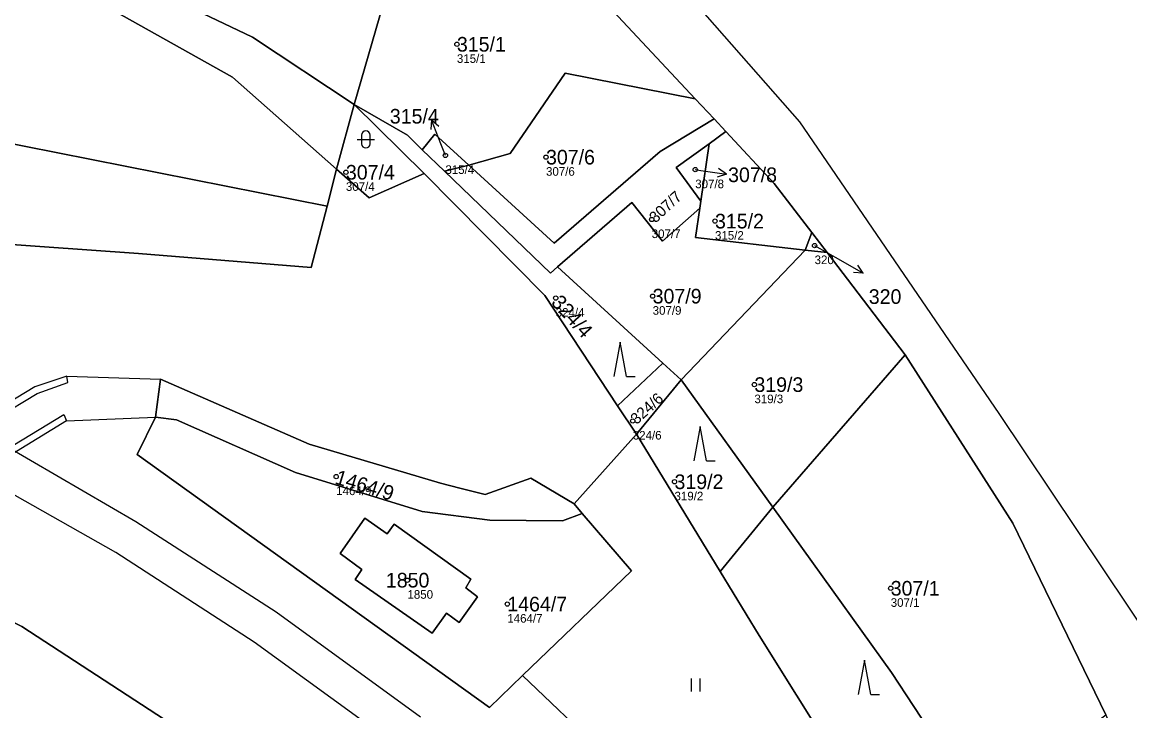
# Model space of a CAD drawing. Extents: x -770088 to -765625, y -1057899 to -1053934.
# Drawn here: x -766391.1 to -766262.3, y -1055004.6 to -1054924.5 of the extents above; entities that cross this region are included whole.
import ezdxf

# ---------------------------------------------------------------- set-up
doc = ezdxf.new("R2010")
doc.units = 0
for name, color, linetype in [('Definiční body', 7, 'Continuous'), ('Hranice parcel', 7, 'Continuous'), ('Parcelní čísla', 7, 'Continuous'), ('Polygon parcely', 7, 'Continuous'), ('Pop  PČ popisy', 7, 'Continuous'), ('Poz předměty', 7, 'Continuous'), ('Vnitřní kresba', 7, 'Continuous'), ('Značky kultur', 7, 'Continuous')]:
    doc.layers.add(name, color=color, linetype=linetype)

msp = doc.modelspace()

# ---------------------------------------------------------------- linework, layer by layer
at = {"layer": 'Definiční body'}
for centre in [(-766340.59, -1054927.06), (-766341.93, -1054939.98), (-766330.23, -1054940.19), (-766353.5, -1054941.95), (-766312.88, -1054941.64), (-766317.94, -1054947.44), (-766310.58, -1054947.63), (-766299, -1054950.47), (-766329.1, -1054956.59), (-766317.83, -1054956.36), (-766306, -1054966.65), (-766320.14, -1054970.88), (-766354.63, -1054977.34), (-766315.29, -1054977.95), (-766346.34, -1054989.4), (-766290.15, -1054990.34), (-766334.73, -1054992.18)]:
    msp.add_circle(centre, 0.25, dxfattribs=at)
at = {"layer": 'Hranice parcel'}
for p, q in [((-766352.54, -1054934.08), (-766343.3, -1054902.14)), ((-766312.88, -1054933.4), (-766310.69, -1054935.75)), ((-766354.58, -1054941.6), (-766352.54, -1054934.08)), ((-766344.38, -1054942.1), (-766352.54, -1054934.08)), ((-766310.69, -1054935.75), (-766309.32, -1054937.22)), ((-766311.27, -1054938.62), (-766309.32, -1054937.22)), ((-766312.22, -1054945.29), (-766311.27, -1054938.62)), ((-766342.04, -1054941.83), (-766344.63, -1054939.32)), ((-766339.19, -1054941.13), (-766342.04, -1054941.83)), ((-766355.68, -1054945.89), (-766354.58, -1054941.6)), ((-766312.34, -1054946.11), (-766312.22, -1054945.29)), ((-766377.61, -1054951.4), (-766412.09, -1054948.97)), ((-766300.08, -1054951), (-766299.33, -1054948.96)), ((-766299.33, -1054948.96), (-766297.55, -1054951.29)), ((-766314.5, -1054966.1), (-766300.08, -1054951)), ((-766297.55, -1054951.29), (-766300.08, -1054951)), ((-766297.55, -1054951.29), (-766288.47, -1054963.18)), ((-766316.64, -1054964.15), (-766328.89, -1054952.94)), ((-766288.47, -1054963.18), (-766303.86, -1054980.9)), ((-766321.9, -1054969.1), (-766316.64, -1054964.15)), ((-766316.64, -1054964.15), (-766314.5, -1054966.1)), ((-766314.5, -1054966.1), (-766319.71, -1054972.41)), ((-766303.86, -1054980.9), (-766314.5, -1054966.1)), ((-766319.71, -1054972.41), (-766321.9, -1054969.1)), ((-766319.71, -1054972.41), (-766326.97, -1054980.5)), ((-766309.99, -1054988.4), (-766319.71, -1054972.41)), ((-766326.97, -1054980.5), (-766326.01, -1054981.63)), ((-766309.99, -1054988.4), (-766303.86, -1054980.9))]:
    msp.add_line(p, q, dxfattribs=at)
for points in [[(-766343.3, -1054902.14), (-766327.48, -1054917.77), (-766312.88, -1054933.4)], [(-766352.54, -1054934.08), (-766364.36, -1054926.23), (-766383.33, -1054917.15), (-766415.58, -1054908.13)], [(-766417.17, -1054918.39), (-766384.49, -1054920.87), (-766366.68, -1054930.89), (-766354.58, -1054941.6)], [(-766312.88, -1054933.4), (-766328.02, -1054930.41), (-766334.39, -1054939.77), (-766339.19, -1054941.13)], [(-766471.64, -1054932.14), (-766432.25, -1054933.77), (-766394.85, -1054938.12), (-766355.68, -1054945.89)], [(-766344.63, -1054939.32), (-766346.35, -1054937.64), (-766352.54, -1054934.08)], [(-766339.19, -1054941.13), (-766329.28, -1054950.19), (-766316.96, -1054939.55), (-766310.69, -1054935.75)], [(-766309.32, -1054937.22), (-766303.69, -1054943.24), (-766299.33, -1054948.96)], [(-766344.63, -1054939.32), (-766343.16, -1054937.5), (-766339.19, -1054941.13)], [(-766312.22, -1054945.29), (-766315.11, -1054941.39), (-766311.27, -1054938.62)], [(-766344.38, -1054942.1), (-766350.81, -1054944.93), (-766354.58, -1054941.6)], [(-766321.9, -1054969.1), (-766330.38, -1054956.29), (-766344.38, -1054942.1)], [(-766328.89, -1054952.94), (-766329.72, -1054953.7), (-766342.04, -1054941.83)], [(-766355.68, -1054945.89), (-766357.52, -1054953.03), (-766377.61, -1054951.4)], [(-766328.89, -1054952.94), (-766320.27, -1054945.46), (-766316.7, -1054949.98), (-766312.34, -1054946.11)], [(-766300.08, -1054951), (-766312.83, -1054949.54), (-766312.34, -1054946.11)], [(-766265.13, -1055005.05), (-766275.94, -1054982.78), (-766288.47, -1054963.18)], [(-766375.64, -1054970.45), (-766375.06, -1054966.02), (-766357.78, -1054973.56), (-766342.5, -1054978.1)], [(-766375.64, -1054970.45), (-766377.76, -1054974.79), (-766336.8, -1055004.2), (-766332.95, -1055000.5)], [(-766326.01, -1054981.63), (-766328.33, -1054982.48), (-766336.77, -1054982.41), (-766344.64, -1054981.41), (-766359.35, -1054976.86), (-766373.18, -1054970.74), (-766375.64, -1054970.45)], [(-766342.5, -1054978.1), (-766340.25, -1054978.68), (-766337.29, -1054979.45), (-766331.99, -1054977.53), (-766326.97, -1054980.5)], [(-766303.86, -1054980.9), (-766290.05, -1055000.12), (-766279.68, -1055015.95)], [(-766351.31, -1054982.19), (-766348.69, -1054984), (-766347.89, -1054982.87), (-766338.97, -1054989.28), (-766339.56, -1054990.28), (-766338.2, -1054991.32), (-766340.31, -1054994.31), (-766341.79, -1054993.23), (-766343.46, -1054995.58), (-766352.41, -1054989.3), (-766351.63, -1054988.14), (-766354.17, -1054986.3), (-766351.31, -1054982.19)], [(-766332.95, -1055000.5), (-766320.28, -1054988.33), (-766326.01, -1054981.63)], [(-766374.59, -1055005.6), (-766391.17, -1054994.8), (-766410.72, -1054984.88)], [(-766292.21, -1055016.97), (-766305.46, -1054995.85), (-766309.99, -1054988.4)], [(-766332.95, -1055000.5), (-766314.61, -1055018.03), (-766284.39, -1055048.29)]]:
    msp.add_lwpolyline(points, dxfattribs=at)
at = {"layer": 'Polygon parcely'}
for points in [[(-766747.52, -1054931.18), (-766662.58, -1054923.34), (-766578.31, -1054919.97), (-766572.57, -1054913.29), (-766528.3, -1054905.75), (-766481.86, -1054903.61), (-766415.58, -1054908.13), (-766383.33, -1054917.15), (-766364.36, -1054926.23), (-766352.54, -1054934.08), (-766343.3, -1054902.14), (-766367, -1054883.93), (-766390.58, -1054867.14), (-766422.64, -1054849.83), (-766469.46, -1054833.29), (-766486.19, -1054829.35), (-766503.44, -1054826.8), (-766521.36, -1054825.96), (-766655.14, -1054838.66), (-766703.76, -1054844.77), (-766744.81, -1054852.9)], [(-766744.81, -1054852.9), (-766703.76, -1054844.77), (-766655.14, -1054838.66), (-766521.36, -1054825.96), (-766503.44, -1054826.8), (-766486.19, -1054829.35), (-766469.46, -1054833.29), (-766422.64, -1054849.83), (-766390.58, -1054867.14), (-766367, -1054883.93), (-766343.3, -1054902.14), (-766327.48, -1054917.77), (-766312.88, -1054933.4), (-766310.69, -1054935.75), (-766309.32, -1054937.22), (-766303.69, -1054943.24), (-766299.33, -1054948.96), (-766297.55, -1054951.29), (-766288.47, -1054963.18), (-766275.94, -1054982.78), (-766265.13, -1055005.05), (-766259.61, -1055018.61)], [(-766355.68, -1054945.89), (-766357.52, -1054953.03), (-766377.61, -1054951.4), (-766412.09, -1054948.97), (-766441.48, -1054947.01), (-766471.64, -1054932.14), (-766477.88, -1054929.07), (-766527.45, -1054920.92), (-766564.09, -1054919.66), (-766578.31, -1054919.97), (-766662.58, -1054923.34), (-766747.52, -1054931.18), (-766836.88, -1054944.91), (-766894.23, -1054952.33), (-766977.01, -1054961.27), (-767049.72, -1054964.55), (-767052.91, -1054964.69), (-767059.47, -1054964.94), (-767062.46, -1054964.69), (-767119.07, -1054960.05), (-767152.63, -1054963.64), (-767235.16, -1054957.04)], [(-766259.31, -1055074.75), (-766283.66, -1055049.06), (-766284.39, -1055048.29), (-766314.61, -1055018.03), (-766332.95, -1055000.5), (-766336.8, -1055004.2), (-766377.76, -1054974.79), (-766375.64, -1054970.45), (-766375.06, -1054966.02), (-766357.78, -1054973.56), (-766342.5, -1054978.1), (-766340.25, -1054978.68), (-766337.29, -1054979.45), (-766331.99, -1054977.53), (-766326.97, -1054980.5), (-766319.71, -1054972.41), (-766321.9, -1054969.1), (-766330.38, -1054956.29), (-766344.38, -1054942.1), (-766350.81, -1054944.93), (-766354.58, -1054941.6), (-766355.68, -1054945.89)], [(-766727.95, -1054957.74), (-766584.45, -1054947.2), (-766504.07, -1054949.49), (-766435.23, -1054967.27), (-766416.1, -1054974.32), (-766412.53, -1054978.92), (-766412.18, -1054979.84), (-766411.17, -1054982.44), (-766410.78, -1054983.45), (-766410.72, -1054984.88), (-766391.17, -1054994.8), (-766374.59, -1055005.6), (-766369.87, -1055008.68), (-766352.44, -1055023.76), (-766340.86, -1055033.78), (-766323.3, -1055048.97), (-766292.55, -1055078.27), (-766282.47, -1055090.68), (-766262.46, -1055116.52), (-766228.83, -1055168.55)]]:
    msp.add_lwpolyline(points, dxfattribs=at)
for points in [[(-766339.19, -1054941.13), (-766334.39, -1054939.77), (-766328.02, -1054930.41), (-766312.88, -1054933.4), (-766327.48, -1054917.77), (-766343.3, -1054902.14), (-766352.54, -1054934.08), (-766346.35, -1054937.64), (-766344.63, -1054939.32), (-766343.16, -1054937.5)], [(-766480.6, -1054909.09), (-766417.17, -1054918.39), (-766384.49, -1054920.87), (-766366.68, -1054930.89), (-766354.58, -1054941.6), (-766352.54, -1054934.08), (-766364.36, -1054926.23), (-766383.33, -1054917.15), (-766415.58, -1054908.13), (-766481.86, -1054903.61), (-766528.3, -1054905.75), (-766572.57, -1054913.29), (-766578.31, -1054919.97), (-766564.09, -1054919.66), (-766528.93, -1054911.31)], [(-766471.64, -1054932.14), (-766432.25, -1054933.77), (-766394.85, -1054938.12), (-766355.68, -1054945.89), (-766354.58, -1054941.6), (-766366.68, -1054930.89), (-766384.49, -1054920.87), (-766417.17, -1054918.39), (-766480.6, -1054909.09), (-766528.93, -1054911.31), (-766564.09, -1054919.66), (-766527.45, -1054920.92), (-766477.88, -1054929.07)], [(-766329.28, -1054950.19), (-766316.96, -1054939.55), (-766310.69, -1054935.75), (-766312.88, -1054933.4), (-766328.02, -1054930.41), (-766334.39, -1054939.77), (-766339.19, -1054941.13)], [(-766355.68, -1054945.89), (-766394.85, -1054938.12), (-766432.25, -1054933.77), (-766471.64, -1054932.14), (-766441.48, -1054947.01), (-766412.09, -1054948.97), (-766377.61, -1054951.4), (-766357.52, -1054953.03)], [(-766352.54, -1054934.08), (-766354.58, -1054941.6), (-766350.81, -1054944.93), (-766344.38, -1054942.1)], [(-766342.04, -1054941.83), (-766344.63, -1054939.32), (-766346.35, -1054937.64), (-766352.54, -1054934.08), (-766344.38, -1054942.1), (-766330.38, -1054956.29), (-766321.9, -1054969.1), (-766316.64, -1054964.15), (-766328.89, -1054952.94), (-766329.72, -1054953.7)], [(-766312.22, -1054945.29), (-766315.11, -1054941.39), (-766311.27, -1054938.62), (-766309.32, -1054937.22), (-766310.69, -1054935.75), (-766316.96, -1054939.55), (-766329.28, -1054950.19), (-766339.19, -1054941.13), (-766342.04, -1054941.83), (-766329.72, -1054953.7), (-766328.89, -1054952.94), (-766320.27, -1054945.46), (-766316.7, -1054949.98), (-766312.34, -1054946.11)], [(-766299.33, -1054948.96), (-766303.69, -1054943.24), (-766309.32, -1054937.22), (-766311.27, -1054938.62), (-766312.22, -1054945.29), (-766312.34, -1054946.11), (-766312.83, -1054949.54), (-766300.08, -1054951)], [(-766344.63, -1054939.32), (-766342.04, -1054941.83), (-766339.19, -1054941.13), (-766343.16, -1054937.5)], [(-766311.27, -1054938.62), (-766315.11, -1054941.39), (-766312.22, -1054945.29)], [(-766316.64, -1054964.15), (-766314.5, -1054966.1), (-766300.08, -1054951), (-766312.83, -1054949.54), (-766312.34, -1054946.11), (-766316.7, -1054949.98), (-766320.27, -1054945.46), (-766328.89, -1054952.94)], [(-766297.55, -1054951.29), (-766299.33, -1054948.96), (-766300.08, -1054951)], [(-766300.08, -1054951), (-766314.5, -1054966.1), (-766303.86, -1054980.9), (-766288.47, -1054963.18), (-766297.55, -1054951.29)], [(-766290.05, -1055000.12), (-766279.68, -1055015.95), (-766265.13, -1055005.05), (-766275.94, -1054982.78), (-766288.47, -1054963.18), (-766303.86, -1054980.9)], [(-766321.9, -1054969.1), (-766319.71, -1054972.41), (-766314.5, -1054966.1), (-766316.64, -1054964.15)], [(-766326.01, -1054981.63), (-766326.97, -1054980.5), (-766331.99, -1054977.53), (-766337.29, -1054979.45), (-766340.25, -1054978.68), (-766342.5, -1054978.1), (-766357.78, -1054973.56), (-766375.06, -1054966.02), (-766375.64, -1054970.45), (-766373.18, -1054970.74), (-766359.35, -1054976.86), (-766344.64, -1054981.41), (-766336.77, -1054982.41), (-766328.33, -1054982.48)], [(-766303.86, -1054980.9), (-766314.5, -1054966.1), (-766319.71, -1054972.41), (-766309.99, -1054988.4)], [(-766332.95, -1055000.5), (-766320.28, -1054988.33), (-766326.01, -1054981.63), (-766328.33, -1054982.48), (-766336.77, -1054982.41), (-766344.64, -1054981.41), (-766359.35, -1054976.86), (-766373.18, -1054970.74), (-766375.64, -1054970.45), (-766377.76, -1054974.79), (-766336.8, -1055004.2)], [(-766326.97, -1054980.5), (-766326.01, -1054981.63), (-766320.28, -1054988.33), (-766332.95, -1055000.5), (-766314.61, -1055018.03), (-766284.39, -1055048.29), (-766283.66, -1055049.06), (-766278.07, -1055039.44), (-766288.76, -1055022.46), (-766292.21, -1055016.97), (-766305.46, -1054995.85), (-766309.99, -1054988.4), (-766319.71, -1054972.41)], [(-766279.68, -1055015.95), (-766290.05, -1055000.12), (-766303.86, -1054980.9), (-766309.99, -1054988.4), (-766305.46, -1054995.85), (-766292.21, -1055016.97), (-766288.76, -1055022.46)], [(-766351.31, -1054982.19), (-766348.69, -1054984), (-766347.89, -1054982.87), (-766338.97, -1054989.28), (-766339.56, -1054990.28), (-766338.2, -1054991.32), (-766340.31, -1054994.31), (-766341.79, -1054993.23), (-766343.46, -1054995.58), (-766352.41, -1054989.3), (-766351.63, -1054988.14), (-766354.17, -1054986.3)], [(-766351.31, -1054982.19), (-766354.17, -1054986.3), (-766351.63, -1054988.14), (-766352.41, -1054989.3), (-766343.46, -1054995.58), (-766341.79, -1054993.23), (-766340.31, -1054994.31), (-766338.2, -1054991.32), (-766339.56, -1054990.28), (-766338.97, -1054989.28), (-766347.89, -1054982.87), (-766348.69, -1054984)], [(-766391.17, -1054994.8), (-766410.72, -1054984.88), (-766403.91, -1055016.18), (-766405.66, -1055025.57), (-766400.19, -1055034.96), (-766396.48, -1055038.26), (-766384.2, -1055045.08), (-766367.33, -1055051.04), (-766379.13, -1055032.45), (-766374.44, -1055018.81), (-766380.66, -1055015.27), (-766374.59, -1055005.6)]]:
    msp.add_lwpolyline(points, close=True, dxfattribs=at)
at = {"layer": 'Pop  PČ popisy'}
for p, q in [((-766343.53, -1054935.85), (-766343.63, -1054936.96)), ((-766342.45, -1054938.65), (-766343.53, -1054935.85)), ((-766343.53, -1054935.85), (-766342.7, -1054936.6)), ((-766341.93, -1054939.98), (-766342.45, -1054938.65)), ((-766312.88, -1054941.64), (-766312.23, -1054941.73)), ((-766312.23, -1054941.73), (-766309.26, -1054942.15)), ((-766309.26, -1054942.15), (-766310.32, -1054942.5)), ((-766309.26, -1054942.15), (-766310.18, -1054941.51)), ((-766299, -1054950.47), (-766295.97, -1054952.19)), ((-766295.97, -1054952.19), (-766293.37, -1054953.69)), ((-766293.37, -1054953.69), (-766293.99, -1054952.76)), ((-766293.37, -1054953.69), (-766294.49, -1054953.62))]:
    msp.add_line(p, q, dxfattribs=at)
at = {"layer": 'Poz předměty'}
for p, q in [((-766380.26, -1054986.18), (-766400.35, -1054974.78)), ((-766393.25, -1054973.65), (-766377.91, -1054982.56)), ((-766377.91, -1054982.56), (-766361.62, -1054993.07)), ((-766364.15, -1054996.59), (-766380.26, -1054986.18)), ((-766361.62, -1054993.07), (-766344.81, -1055005.3)), ((-766347.2, -1055008.92), (-766364.15, -1054996.59))]:
    msp.add_line(p, q, dxfattribs=at)
at = {"layer": 'Vnitřní kresba'}
for p, q in [((-766325.75, -1054907.63), (-766300.75, -1054936.09)), ((-766300.75, -1054936.09), (-766277.56, -1054970.02)), ((-766385.94, -1054965.68), (-766389.66, -1054966.92)), ((-766385.83, -1054966.42), (-766385.94, -1054965.68)), ((-766385.94, -1054965.68), (-766375.06, -1054966.02)), ((-766389.66, -1054966.92), (-766407.58, -1054977.74)), ((-766389.38, -1054967.7), (-766385.83, -1054966.42)), ((-766407.06, -1054978.28), (-766389.38, -1054967.7)), ((-766403.73, -1054980.68), (-766386.28, -1054970.14)), ((-766385.97, -1054970.88), (-766403.34, -1054981.43)), ((-766386.28, -1054970.14), (-766385.97, -1054970.88)), ((-766385.97, -1054970.88), (-766375.64, -1054970.45)), ((-766277.56, -1054970.02), (-766230.4, -1055040.6))]:
    msp.add_line(p, q, dxfattribs=at)
at = {"layer": 'Značky kultur'}
for p, q in [((-766352.18, -1054938.12), (-766350.18, -1054938.12)), ((-766351.68, -1054937.62), (-766351.68, -1054938.62)), ((-766350.68, -1054938.62), (-766350.68, -1054937.62)), ((-766321.61, -1054961.72), (-766322.36, -1054965.72)), ((-766320.86, -1054965.72), (-766321.61, -1054961.72)), ((-766320.86, -1054965.72), (-766319.86, -1054965.72)), ((-766312.31, -1054971.53), (-766313.06, -1054975.53)), ((-766311.56, -1054975.53), (-766312.31, -1054971.53)), ((-766311.56, -1054975.53), (-766310.56, -1054975.53)), ((-766293.2, -1054998.69), (-766293.95, -1055002.69)), ((-766292.45, -1055002.69), (-766293.2, -1054998.69)), ((-766313.3, -1055002.35), (-766313.3, -1055000.85)), ((-766312.3, -1055002.35), (-766312.3, -1055000.85)), ((-766292.45, -1055002.69), (-766291.45, -1055002.69))]:
    msp.add_line(p, q, dxfattribs=at)
for centre, start, end in [((-766351.18, -1054937.62), 0, 180), ((-766351.18, -1054938.62), 180, 359.9879)]:
    msp.add_arc(centre, 0.5, start, end, dxfattribs=at)

# ---------------------------------------------------------------- texts
at = {"layer": 'Definiční body'}
for s, p in [('315/1', (-766340.59, -1054929.22)), ('315/4', (-766341.93, -1054942.14)), ('307/6', (-766330.23, -1054942.35)), ('307/4', (-766353.5, -1054944.11)), ('307/8', (-766312.88, -1054943.8)), ('307/7', (-766317.94, -1054949.6)), ('315/2', (-766310.58, -1054949.79)), ('320', (-766299, -1054952.63)), ('324/4', (-766329.1, -1054958.75)), ('307/9', (-766317.83, -1054958.52)), ('319/3', (-766306, -1054968.81)), ('324/6', (-766320.14, -1054973.04)), ('1464/9', (-766354.63, -1054979.5)), ('319/2', (-766315.29, -1054980.11)), ('1850', (-766346.34, -1054991.56)), ('307/1', (-766290.15, -1054992.5)), ('1464/7', (-766334.73, -1054994.34))]:
    msp.add_text(s, height=1, dxfattribs=at).set_placement(p)
at = {"layer": 'Parcelní čísla'}
for s, p in [('315/1', (-766340.59, -1054927.91)), ('315/4', (-766348.39, -1054936.28)), ('307/6', (-766330.23, -1054941.04)), ('307/4', (-766353.5, -1054942.8)), ('307/8', (-766309.06, -1054943.09)), ('315/2', (-766310.58, -1054948.48)), ('307/9', (-766317.83, -1054957.21)), ('320', (-766292.7, -1054957.26)), ('319/3', (-766306, -1054967.5)), ('319/2', (-766315.29, -1054978.8)), ('1850', (-766348.85, -1054990.25)), ('307/1', (-766290.15, -1054991.19)), ('1464/7', (-766334.73, -1054993.03))]:
    msp.add_text(s, height=1.7, dxfattribs=at).set_placement(p)
for s, height, rotation, p in [('307/7', 1.3, 43, (-766317.5, -1054947.92)), ('324/4', 1.7, 312, (-766329.73, -1054957.16)), ('324/6', 1.3, 42, (-766319.7, -1054971.36)), ('1464/9', 1.7, 343, (-766354.88, -1054978.15))]:
    msp.add_text(s, height=height, rotation=rotation, dxfattribs=at).set_placement(p)

doc.saveas('drawing.dxf')
